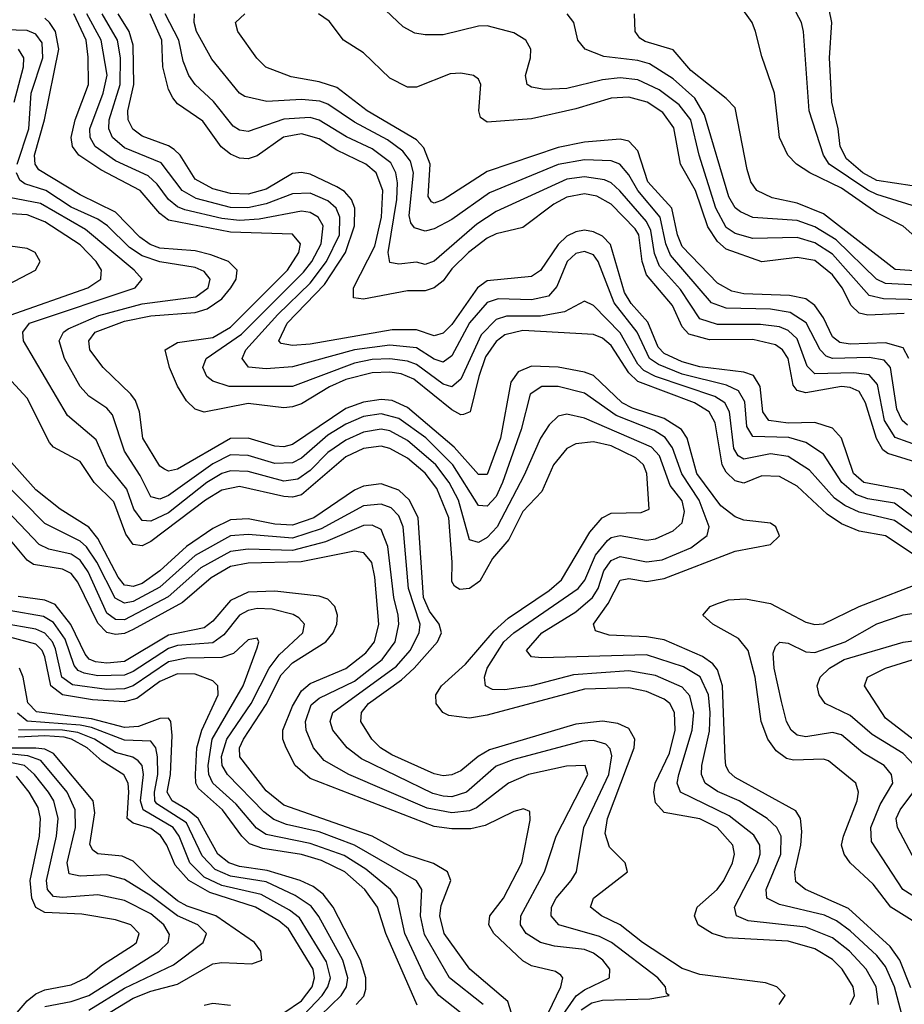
# Model space of a CAD drawing. Header units: inches. Extents: x 990535 to 1117859, y 769386 to 892122.
# Tile 836 of 1056: x 1052653 to 1054652, y 872790 to 875016. Entities that reach past the tile are written whole.
import ezdxf

# ---------------------------------------------------------------- set-up
doc = ezdxf.new("R2010")
doc.units = ezdxf.units.IN
doc.header["$MEASUREMENT"] = 0
doc.layers.add('B0857', color=7, linetype='Continuous')

msp = doc.modelspace()

# ---------------------------------------------------------------- linework, layer by layer
at = {"layer": 'B0857', "color": 5}
for points, elevation in [([(1054670, 874640.4), (1054590, 874653), (1054558.4, 874670), (1054521.5, 874701.5), (1054507.3, 874730), (1054503.1, 874770), (1054488.4, 874830), (1054483.5, 874930), (1054488.7, 875010), (1054460.1, 875150)], 2840), ([(1054690, 874382.9), (1054605.5, 874385.5), (1054572.7, 874392.7), (1054490, 874486), (1054450, 874511.8), (1054410, 874523.7), (1054310, 874522), (1054270, 874533.2), (1054250, 874546.5), (1054226.3, 874590), (1054188.6, 874710), (1054170.1, 874790), (1054143.8, 874823.8), (1054098.1, 874858.1), (1054050, 874880.4), (1054010, 874885.2), (1053970, 874880.2), (1053890, 874860.9), (1053838.9, 874858.9), (1053810, 874863.6), (1053799.8, 874870), (1053796.4, 874890), (1053808, 874930), (1053808.2, 874950), (1053796.8, 874970), (1053770, 874987), (1053710, 875002.3), (1053690, 875001.5), (1053610, 874982.5), (1053570, 874981.8), (1053546.2, 874986.2), (1053520.1, 875000.1), (1053467.1, 875050)], 2960), ([(1054690, 874514.2), (1054649.4, 874549.4), (1054590, 874579.5), (1054510, 874635.7), (1054439.1, 874670), (1054408.9, 874690), (1054389.1, 874710), (1054370.2, 874750), (1054358.9, 874850), (1054330, 874933.3), (1054315.9, 874990), (1054308.7, 875010), (1054280.2, 875050)], 2880), ([(1054670, 874596), (1054590, 874620.8), (1054570, 874631.2), (1054482.3, 874690), (1054469.6, 874710), (1054437, 874810), (1054424.3, 874990), (1054420.1, 875010), (1054388.6, 875070)], 2860), ([(1054681.7, 873801.7), (1054610, 873849.4), (1054550, 873860.3), (1054510, 873876.6), (1054478.3, 873898.3), (1054410, 873961.5), (1054370, 873983.5), (1054330, 873985), (1054290, 873968.3), (1054270, 873973.5), (1054250, 873993.3), (1054241, 874010), (1054225.2, 874105.2), (1054211.7, 874130), (1054178.2, 874150), (1054050, 874198.2), (1054030, 874218), (1053990, 874280.1), (1053970, 874296), (1053950, 874304.5), (1053790, 874313.3), (1053750, 874304.1), (1053730, 874289.1), (1053706.1, 874253.9), (1053690.7, 874210), (1053671.6, 874130), (1053656.6, 874123.4), (1053650, 874122.9), (1053630, 874134.5), (1053543.8, 874203.8), (1053515.7, 874215.7), (1053490, 874219.7), (1053450, 874218.3), (1053390, 874202.9), (1053353.5, 874186.5), (1053290, 874148), (1053270, 874141.2), (1053250, 874139.1), (1053170, 874149), (1053070, 874129), (1053050, 874135.8), (1053030, 874154.5), (1053010, 874188), (1052992.3, 874230), (1052981.8, 874270), (1053010, 874286.4), (1053090, 874298.2), (1053130, 874321.4), (1053258.4, 874450), (1053284, 874490), (1053288, 874510), (1053270, 874531.4), (1053130, 874536.3), (1052990, 874563.1), (1052970, 874578.1), (1052925.6, 874630), (1052837.1, 874677.1), (1052786.7, 874710), (1052772.7, 874730), (1052770, 874750), (1052778.9, 874790), (1052808.6, 874870), (1052808, 874932), (1052803.4, 874970), (1052775.4, 875030)], 3180), ([(1054685.3, 873845.3), (1054630, 873884.3), (1054550, 873903), (1054517.9, 873917.9), (1054494.9, 873934.9), (1054437.7, 873997.7), (1054390, 874028.7), (1054350, 874035), (1054290, 874023), (1054276.9, 874030), (1054266.8, 874046.8), (1054257.2, 874130), (1054246.5, 874150), (1054224.4, 874164.4), (1054090, 874209.5), (1054063.4, 874223.4), (1054050, 874237.3), (1054010, 874308.2), (1053950, 874369.9), (1053930, 874380.2), (1053884.4, 874355.6), (1053830, 874345.8), (1053753.6, 874346.4), (1053730, 874338.4), (1053695.9, 874304.1), (1053650, 874203.7), (1053630, 874186.4), (1053610, 874192.2), (1053550, 874236.9), (1053530, 874244.3), (1053490, 874249.4), (1053450, 874247.8), (1053410, 874240.1), (1053270, 874187.2), (1053127.1, 874187.1), (1053090, 874199.4), (1053076.6, 874210), (1053067, 874230), (1053074.9, 874250), (1053154.9, 874305.1), (1053294.8, 874445.2), (1053313.7, 874470), (1053334.5, 874510), (1053339, 874550), (1053328, 874570), (1053310, 874580.2), (1053290, 874583.8), (1053194.9, 874565.1), (1053150, 874562.4), (1053110, 874566.8), (1053026.3, 874586.3), (1053010, 874593.1), (1052990, 874609.7), (1052964.3, 874644.3), (1052943.7, 874663.7), (1052870, 874697.6), (1052823.8, 874730), (1052812.7, 874750), (1052811.6, 874770), (1052841.9, 874850), (1052851.1, 874891.1), (1052837.6, 874970), (1052805.2, 875030)], 3160), ([(1054690, 873878.7), (1054630, 873923.1), (1054570, 873932.9), (1054543, 873943), (1054510.8, 873970), (1054470, 874033.7), (1054430, 874060.1), (1054391.4, 874071.4), (1054310, 874074.3), (1054296.8, 874096.8), (1054292.1, 874152.1), (1054277.5, 874177.5), (1054250.3, 874190.3), (1054150, 874215.3), (1054096.5, 874236.5), (1054076.6, 874250), (1054048.4, 874310), (1053996.5, 874376.5), (1053960.5, 874470), (1053950, 874484.4), (1053930, 874492.3), (1053910, 874487.7), (1053890.8, 874470), (1053867.2, 874412.8), (1053848.4, 874391.6), (1053810, 874382.9), (1053734.5, 874385.5), (1053710, 874376.8), (1053670, 874331.2), (1053630, 874256.6), (1053610, 874242.2), (1053590, 874249.2), (1053550, 874274.3), (1053490, 874280.6), (1053410, 874270.1), (1053270, 874231.3), (1053210, 874226.8), (1053170.8, 874230.8), (1053155.9, 874250), (1053164.3, 874270), (1053237, 874350), (1053310, 874420.7), (1053346.9, 874470), (1053375.9, 874530), (1053376.9, 874570), (1053368.4, 874590), (1053350, 874607.2), (1053310, 874624.3), (1053270, 874622.9), (1053210, 874599.7), (1053168.7, 874591.3), (1053130, 874591.9), (1053052.2, 874612.2), (1053020.6, 874630), (1052972.8, 874692.8), (1052890, 874727), (1052862.9, 874750), (1052854.5, 874770), (1052855.8, 874790), (1052880.7, 874870), (1052881, 874930), (1052874.2, 874970), (1052840, 875030)], 3140), ([(1054670, 873937.9), (1054650, 873953.3), (1054561.2, 873970), (1054537.7, 873990), (1054510, 874069.9), (1054490, 874093.2), (1054450, 874105.3), (1054390, 874104.3), (1054346.4, 874110), (1054332.5, 874130), (1054326.7, 874186.7), (1054311.6, 874211.6), (1054290, 874219.6), (1054190, 874231.3), (1054150, 874243.2), (1054110, 874261.7), (1054095.9, 874275.9), (1054072.6, 874332.6), (1054034.8, 874374.8), (1054019.7, 874399.7), (1053988.1, 874508.1), (1053970, 874527.1), (1053950, 874537.1), (1053930, 874540.3), (1053910, 874536.9), (1053890, 874527.2), (1053870, 874508.4), (1053830, 874449.1), (1053810, 874435.8), (1053710, 874426.1), (1053688.2, 874410), (1053630, 874327.6), (1053610, 874307.6), (1053590, 874301.9), (1053550, 874315.4), (1053494.9, 874314.9), (1053310, 874282.7), (1053270, 874279.9), (1053244, 874284), (1053239.2, 874290), (1053258, 874330), (1053342.1, 874417.9), (1053389.5, 874490), (1053410.3, 874550), (1053410.7, 874590), (1053403.2, 874610), (1053387.6, 874627.6), (1053370, 874638.7), (1053310, 874667.1), (1053290, 874671.2), (1053270, 874668.3), (1053210, 874633.5), (1053170, 874621.9), (1053130, 874623.1), (1053090, 874634), (1053050, 874655.7), (1053015.7, 874710), (1053002.8, 874722.8), (1052990, 874731.5), (1052930, 874753.1), (1052908.8, 874768.8), (1052898.5, 874790), (1052897.4, 874810), (1052911.3, 874870), (1052910, 874958.9), (1052901, 874990), (1052875.8, 875030)], 3120), ([(1054697.9, 874010), (1054615.4, 874035.4), (1054603.8, 874043.8), (1054589.5, 874069.5), (1054564.9, 874150), (1054550, 874175.7), (1054530, 874184.9), (1054510, 874187.4), (1054430, 874173.1), (1054410, 874177.9), (1054401.5, 874190), (1054390.1, 874250.1), (1054377.2, 874270), (1054361.3, 874281.3), (1054310, 874293), (1054212.3, 874292.3), (1054165.6, 874305.6), (1054150, 874322.3), (1054128.5, 874370), (1054070, 874439.2), (1054059.8, 874470), (1054052.3, 874530), (1054043.8, 874543.8), (1053990, 874599.4), (1053957.6, 874617.6), (1053930, 874622.6), (1053890, 874615.4), (1053860.6, 874599.4), (1053790, 874546.9), (1053730, 874532.1), (1053710, 874522.5), (1053667.9, 874490), (1053630, 874452.8), (1053610, 874425.6), (1053590, 874409.9), (1053570, 874403.2), (1053530, 874403.1), (1053430, 874384.2), (1053407.5, 874387.5), (1053408, 874410), (1053455.6, 874504.4), (1053470.8, 874570), (1053474.3, 874630), (1053458.8, 874670), (1053435.7, 874690), (1053370, 874721.6), (1053330, 874746.9), (1053290, 874758), (1053249.2, 874750.8), (1053190, 874708.9), (1053170, 874701.5), (1053150, 874703.2), (1053130, 874712.5), (1053108.9, 874728.9), (1053067, 874787), (1053010, 874826.2), (1052999.4, 874839.4), (1052990, 874858.6), (1052976.6, 874910), (1052974.4, 874970), (1052948, 875030)], 3080), ([(1054719.9, 874039.9), (1054631.5, 874071.5), (1054607.6, 874110), (1054591.4, 874191.4), (1054573.1, 874213.1), (1054538.3, 874218.2), (1054450, 874215.4), (1054433, 874233), (1054410, 874295), (1054390, 874313.7), (1054370, 874322), (1054327.5, 874327.5), (1054230, 874327.2), (1054190, 874340.4), (1054146.5, 874406.5), (1054099.2, 874459.2), (1054088.1, 874488.1), (1054079.4, 874539.4), (1054070, 874560.4), (1054009.8, 874629.8), (1053990, 874647.7), (1053974.8, 874654.7), (1053930, 874660.8), (1053890, 874655.5), (1053730, 874583), (1053686.1, 874553.9), (1053590, 874470.2), (1053570, 874463), (1053550, 874468.2), (1053510, 874463.4), (1053490, 874467.1), (1053486, 874490), (1053505.3, 874610), (1053507.2, 874647.2), (1053503.6, 874670), (1053492.4, 874692.4), (1053450, 874724.4), (1053391.9, 874751.9), (1053330, 874789.5), (1053310, 874795.3), (1053250, 874791.5), (1053170, 874763.6), (1053150, 874766.7), (1053135.7, 874775.7), (1053091.6, 874831.6), (1053049.8, 874869.8), (1053035.6, 874890), (1053022.5, 874922.5), (1053012.7, 874970), (1052982.4, 875030)], 3060), ([(1054659.7, 874099.7), (1054647.6, 874110), (1054635.6, 874135.6), (1054621.2, 874230), (1054606.8, 874246.8), (1054572.8, 874252.8), (1054490, 874250.2), (1054475.6, 874255.6), (1054462.1, 874270), (1054430.9, 874330.9), (1054394.6, 874354.6), (1054350, 874361.7), (1054250, 874364), (1054216.6, 874376.6), (1054123.8, 874483.8), (1054113.1, 874510), (1054100.6, 874570), (1054050, 874630), (1054030, 874665.6), (1054009.2, 874690), (1053990, 874697.2), (1053930, 874699.4), (1053870, 874689.2), (1053715, 874625), (1053630, 874564.5), (1053590, 874543.2), (1053570, 874538.6), (1053545.8, 874545.8), (1053537.3, 874557.3), (1053533.6, 874573.6), (1053542.9, 874670), (1053536.4, 874696.4), (1053519.5, 874719.5), (1053484.7, 874744.7), (1053410, 874784.4), (1053350, 874825.2), (1053331.9, 874831.9), (1053290, 874835.8), (1053211.5, 874831.5), (1053162.5, 874842.5), (1053150, 874850.4), (1053087.3, 874927.3), (1053052.8, 874990), (1053048, 875010), (1053048.3, 875030)], 3040), ([(1054662.2, 874250), (1054650, 874274.6), (1054610, 874285.5), (1054530, 874282.8), (1054506.3, 874286.3), (1054490, 874299.7), (1054470, 874342.1), (1054450.4, 874370), (1054430, 874385.2), (1054392.8, 874392.8), (1054290, 874396.5), (1054262.9, 874402.9), (1054230, 874420.7), (1054150, 874503.3), (1054139.6, 874530), (1054127, 874590), (1054073.1, 874650), (1054050, 874720.2), (1054030, 874741.7), (1054010, 874746.2), (1053930, 874739.7), (1053870, 874727.7), (1053710, 874672.9), (1053610, 874609.1), (1053590, 874601.7), (1053584.3, 874604.3), (1053576.6, 874616.6), (1053581, 874690), (1053566.6, 874726.6), (1053550, 874744.9), (1053438.6, 874810), (1053370, 874863), (1053330, 874876.2), (1053266.9, 874886.9), (1053209.4, 874909.4), (1053189.4, 874929.4), (1053146, 874990), (1053141.1, 875010), (1053162.4, 875030)], 3020), ([(1054652.3, 874352.3), (1054570, 874348.5), (1054550, 874352.8), (1054532.3, 874370), (1054512.2, 874410), (1054490, 874439.4), (1054450, 874471.8), (1054410, 874479), (1054330, 874468.8), (1054250, 874497.9), (1054230, 874514.8), (1054208.1, 874548.1), (1054180.2, 874630), (1054146.8, 874690), (1054131.6, 874771.6), (1054106.4, 874806.4), (1054071.5, 874830), (1054030, 874841.6), (1053990, 874839.3), (1053910, 874814.7), (1053810, 874792.5), (1053710, 874784.4), (1053695, 874795), (1053690.8, 874810), (1053695.5, 874870), (1053690, 874881.7), (1053678.7, 874890), (1053650, 874895.2), (1053626.2, 874893.8), (1053550, 874863.8), (1053530, 874863.6), (1053490, 874883.9), (1053430, 874941.2), (1053385, 874970), (1053352.8, 875012.8), (1053328.6, 875030)], 2980), ([(1054710, 874415), (1054610, 874420.1), (1054589.7, 874430), (1054498.5, 874518.5), (1054450, 874548.4), (1054410, 874562.7), (1054310, 874569.5), (1054281.8, 874581.8), (1054270, 874591.1), (1054256.1, 874616.1), (1054201.1, 874801.1), (1054178.8, 874838.8), (1054130, 874882.9), (1054076.5, 874916.5), (1054050, 874923.9), (1053973.2, 874933.2), (1053930.8, 874950), (1053914.6, 874970), (1053905.4, 875010), (1053890.6, 875030)], 2940), ([(1054730, 874444.7), (1054631.7, 874451.7), (1054470, 874577.7), (1054410, 874601.9), (1054353.4, 874613.4), (1054318.8, 874630), (1054305.7, 874650), (1054297.4, 874677.4), (1054270, 874816.8), (1054250, 874838.5), (1054170, 874901.9), (1054130, 874948), (1054067, 874967), (1054054.9, 874974.9), (1054043.9, 874990), (1054042.3, 875030)], 2920), ([(1054667.3, 872827.3), (1054642.3, 872890), (1054620.6, 872920.6), (1054526.5, 873006.5), (1054429.2, 873050), (1054407.2, 873067.2), (1054405.2, 873090), (1054418.7, 873150), (1054421, 873181), (1054417.5, 873210), (1054407.5, 873227.4), (1054270, 873303.2), (1054256, 873316), (1054249.1, 873330), (1054247.7, 873347.7), (1054241.6, 873510), (1054230, 873546.2), (1054219.8, 873559.8), (1054196.3, 873576.3), (1054110, 873614), (1054070, 873621.3), (1053985.2, 873625.2), (1053954.4, 873634.4), (1053949.9, 873650), (1053983.5, 873696.5), (1054010.5, 873749.5), (1054030, 873752.9), (1054070, 873746.5), (1054110, 873752.6), (1054270, 873815.1), (1054349.6, 873830), (1054370.4, 873849.6), (1054362.3, 873870), (1054350, 873877.9), (1054290, 873885), (1054270, 873892.3), (1054237.5, 873917.5), (1054183.8, 873990), (1054161.6, 874070), (1054148.8, 874090), (1054110, 874115), (1054037.9, 874137.9), (1054014.6, 874150), (1053950, 874211.6), (1053930, 874219.6), (1053870, 874230.9), (1053810, 874233.4), (1053779.6, 874220.4), (1053762.9, 874197.1), (1053739.6, 874070), (1053710, 873988.4), (1053690, 873988.3), (1053635, 874050), (1053530, 874139.5), (1053495.3, 874155.3), (1053470, 874157.9), (1053430, 874151.4), (1053390, 874137), (1053270, 874056), (1053250, 874051), (1053230, 874052), (1053170, 874070.2), (1053130, 874069.2), (1053010, 874000.1), (1052990, 873995.5), (1052980.4, 874000.4), (1052970, 874007.3), (1052931.9, 874070), (1052923.8, 874130), (1052915.1, 874155.1), (1052904.9, 874170), (1052841.8, 874230), (1052811.9, 874270), (1052809.3, 874290), (1052824.2, 874310), (1052890, 874335.1), (1052950, 874347.2), (1053050, 874354.1), (1053077.4, 874362.6), (1053110, 874385.1), (1053130.7, 874410), (1053142.4, 874430), (1053145.1, 874450), (1053125.5, 874470), (1053085.1, 874485.1), (1053050, 874493.6), (1052970, 874500.2), (1052948, 874508), (1052924.8, 874524.8), (1052870, 874581.4), (1052790, 874620.6), (1052696.6, 874676.6), (1052688.1, 874690), (1052686.7, 874710), (1052709.6, 874790), (1052742, 874950), (1052734.5, 874990), (1052720.9, 875010), (1052710, 875019.8)], 3220), ([(1052647.8, 874690), (1052674.4, 874770), (1052679.5, 874850), (1052705.9, 874930), (1052704.3, 874964.3), (1052690, 874984), (1052670, 874991.6), (1052594.2, 874994.2)], 3240), ([(1052641, 874830), (1052662.3, 874910), (1052662.9, 874930), (1052650.8, 874950)], 3260), ([(1054646.2, 872770), (1054630.1, 872830), (1054610, 872876), (1054590, 872900.9), (1054530, 872956.4), (1054499.3, 872979.3), (1054472.1, 872992.1), (1054370, 873015.8), (1054341.6, 873030), (1054340.5, 873050), (1054373.2, 873130), (1054373.9, 873170), (1054364, 873190), (1054342.3, 873210), (1054278.8, 873250), (1054230, 873271.5), (1054202.5, 873290), (1054193.7, 873310), (1054194.4, 873330), (1054211.9, 873408.1), (1054213.3, 873450), (1054209.6, 873490), (1054190.9, 873530.9), (1054153, 873553), (1054070, 873580.7), (1053833.5, 873573.5), (1053810, 873576), (1053798.3, 873590), (1053833.6, 873630), (1053910, 873677.6), (1053947.5, 873710), (1053960.3, 873730), (1053973.5, 873770), (1053990, 873794), (1054010, 873802.5), (1054070, 873790.3), (1054105.1, 873794.9), (1054170, 873822.1), (1054206.7, 873850), (1054211, 873870), (1054188.7, 873930), (1054149.3, 873989.3), (1054128.6, 874048.6), (1054111.7, 874071.7), (1054087.3, 874087.3), (1054001.3, 874121.3), (1053930, 874171.7), (1053870, 874187.1), (1053833.2, 874186.8), (1053807.1, 874170), (1053786.7, 874090), (1053744.7, 873970), (1053730, 873938.1), (1053710, 873916.4), (1053690, 873918), (1053631.9, 874010), (1053570.8, 874070.8), (1053510, 874114.6), (1053470, 874125.1), (1053430, 874119), (1053390, 874102.1), (1053350, 874077.1), (1053290, 874025), (1053270, 874014.5), (1053230, 874013.2), (1053170, 874031.1), (1053130, 874032.7), (1053090, 874012), (1052990, 873940.4), (1052970, 873932.2), (1052950, 873937.7), (1052925.9, 873985.9), (1052890, 874040.5), (1052863, 874123), (1052850, 874138), (1052810, 874164.9), (1052790, 874186.9), (1052754.9, 874250), (1052742.7, 874290), (1052752.6, 874310), (1052762.9, 874317.1), (1052832.1, 874347.9), (1052930, 874373.6), (1053051.5, 874390), (1053079.3, 874410), (1053084, 874430), (1053070, 874446.8), (1053050, 874456.2), (1052970, 874468.6), (1052930, 874482.5), (1052901.7, 874501.7), (1052852.1, 874550), (1052830, 874565.3), (1052770, 874592.8), (1052712.3, 874630), (1052665.4, 874645.4), (1052653.6, 874653.6), (1052646.5, 874670)], 3240), ([(1054594.2, 872790), (1054588.5, 872830), (1054566, 872870), (1054528.5, 872910), (1054490, 872940.7), (1054430, 872964.9), (1054299.3, 872979.3), (1054273.1, 872990), (1054268.4, 873010), (1054320.2, 873110), (1054326.8, 873130), (1054326.2, 873150), (1054312.4, 873172.4), (1054256.5, 873216.5), (1054146.7, 873270), (1054139.4, 873290), (1054142.7, 873310), (1054173, 873410), (1054176.8, 873450), (1054167.3, 873487.3), (1054150, 873506.9), (1054090, 873533.4), (1054030, 873543.9), (1053904.5, 873535.5), (1053809.9, 873509.9), (1053750, 873501.1), (1053721.7, 873501.7), (1053705.6, 873510), (1053703.9, 873530), (1053709.9, 873550), (1053747.5, 873610), (1053770, 873630.3), (1053915.7, 873730), (1053930.5, 873749.5), (1053954.5, 873805.5), (1053981.5, 873838.5), (1053990, 873845.4), (1054010, 873850.3), (1054070, 873839.7), (1054090, 873842.5), (1054130, 873860.4), (1054150, 873878.8), (1054155.8, 873904.2), (1054150, 873928.4), (1054123.5, 873963.5), (1054099, 874030), (1054080.8, 874050), (1053930, 874115.8), (1053890, 874124.4), (1053870, 874120.1), (1053850, 874100.2), (1053830, 874069.9), (1053793.5, 873986.5), (1053732, 873870), (1053710, 873845.5), (1053690, 873834.5), (1053670, 873840.7), (1053644.6, 873930), (1053623.6, 873970), (1053593.7, 874010), (1053530, 874064.9), (1053490, 874086.5), (1053470, 874090.5), (1053430, 874084), (1053390, 874065.5), (1053350, 874037.7), (1053310, 873997.5), (1053282.1, 873977.9), (1053250, 873973.3), (1053170, 873995), (1053130, 873996.4), (1053110, 873990), (1053076.6, 873970), (1052990, 873901.4), (1052950, 873882.9), (1052930, 873884.4), (1052911.6, 873910), (1052895.2, 873955.2), (1052851, 874010), (1052826.2, 874066.2), (1052761.6, 874121.6), (1052662, 874290), (1052660.8, 874310), (1052675.7, 874330), (1052914, 874410), (1052929.9, 874430), (1052912.4, 874450), (1052802, 874542), (1052700.8, 874600.8), (1052630, 874614.6)], 3260), ([(1052631.8, 874348.2), (1052807.3, 874410), (1052836.7, 874430), (1052837.8, 874442.2), (1052838.1, 874450), (1052825.9, 874470), (1052790, 874507.1), (1052710, 874559.3), (1052670, 874575.5), (1052610, 874579.3)], 3280), ([(1052532.1, 874367.9), (1052689, 874450), (1052699.9, 874470), (1052688.7, 874490), (1052670, 874498.7), (1052610, 874507.7)], 3320), ([(1054530.3, 872790), (1054539.4, 872810), (1054537, 872830), (1054511.9, 872870), (1054490, 872891.2), (1054450, 872915.5), (1054390, 872932.9), (1054250, 872940.4), (1054218.3, 872950), (1054186.3, 872970), (1054178.3, 872990), (1054184.1, 873010), (1054229.5, 873050), (1054244.8, 873070), (1054264.4, 873110), (1054268.5, 873130), (1054264.8, 873150), (1054229.2, 873190), (1054190, 873209.5), (1054110, 873224.1), (1054090, 873245.7), (1054086.5, 873270), (1054089.6, 873290), (1054122, 873358), (1054134.8, 873410), (1054133.2, 873450), (1054122.2, 873470), (1054110, 873480.1), (1054070, 873497.6), (1054030, 873505.5), (1053930, 873502.9), (1053710, 873444.1), (1053670, 873437.4), (1053623.1, 873443.1), (1053609.9, 873449.9), (1053594.7, 873470), (1053593.9, 873490), (1053606.7, 873510), (1053660.5, 873559.5), (1053725.3, 873634.7), (1053756.9, 873663.1), (1053850, 873726.1), (1053877.8, 873750), (1053942, 873858), (1053969.6, 873890.4), (1053990, 873900.9), (1054057.7, 873902.3), (1054075.5, 873910), (1054070.4, 873990), (1054062.9, 874010), (1054046, 874026.1), (1053990, 874053.2), (1053950, 874061.7), (1053910, 874057.8), (1053890, 874046.9), (1053859.7, 874010), (1053833.2, 873950), (1053790, 873904.7), (1053758.8, 873841.2), (1053721.6, 873798.4), (1053693, 873747), (1053670, 873730.7), (1053648.1, 873728.1), (1053635.8, 873735.8), (1053630, 873746.1), (1053631, 873790), (1053623.3, 873890), (1053596.3, 873956.3), (1053570, 873991.3), (1053530, 874025.2), (1053490, 874046.8), (1053470, 874051.8), (1053430, 874046.6), (1053390, 874027.7), (1053290, 873942), (1053270, 873936.6), (1053250, 873938), (1053150, 873960.7), (1053110, 873952.3), (1053073.3, 873930), (1052950, 873836.8), (1052930, 873826.7), (1052910, 873829.7), (1052893.5, 873853.5), (1052866.2, 873926.2), (1052821.9, 873970), (1052790, 874017.3), (1052730, 874049.9), (1052720.8, 874060.8), (1052670, 874160.5), (1052607.6, 874227.6)], 3280), ([(1054369.8, 872790), (1054383.1, 872810), (1054364.1, 872830), (1054338.8, 872838.8), (1054190, 872857.8), (1054150, 872871.5), (1054060.9, 872930), (1054010, 872969.7), (1053968.2, 872990), (1053943.4, 873010), (1053949.9, 873030), (1054026.6, 873090), (1054021.5, 873110), (1053985.8, 873145.8), (1053976.6, 873176.6), (1053981.6, 873210), (1054041.7, 873370), (1054043.4, 873390), (1054030, 873413.7), (1054005.1, 873425.1), (1053970.5, 873430.5), (1053910, 873423.8), (1053714.7, 873365.3), (1053689.3, 873350.7), (1053650, 873317.9), (1053630, 873309.1), (1053610, 873307.1), (1053590, 873311.5), (1053494.5, 873354.5), (1053468.7, 873370), (1053449.2, 873390), (1053423.9, 873430), (1053425.8, 873450), (1053441.6, 873470), (1053516.1, 873523.9), (1053544.9, 873550), (1053597.6, 873610), (1053606.2, 873630), (1053601.6, 873650), (1053579.4, 873679.4), (1053565.5, 873710), (1053553.8, 873890), (1053534.4, 873930), (1053510, 873952.4), (1053470, 873966.9), (1053430, 873961.7), (1053410, 873952.5), (1053318.2, 873890), (1053270, 873873.6), (1053230, 873875.7), (1053170, 873887.7), (1053130, 873885.4), (1053090, 873866.1), (1053030, 873825.2), (1052970, 873770.4), (1052930, 873741.8), (1052910, 873735.1), (1052896.8, 873736.8), (1052890, 873738.2), (1052875.7, 873755.7), (1052830, 873843.6), (1052810, 873868.9), (1052745.2, 873910), (1052690, 873953.7), (1052610, 874043.3)], 3320), ([(1053922.2, 872777.8), (1053946.3, 872793.7), (1053970, 872799.6), (1054077.5, 872802.5), (1054120.7, 872810), (1054114.7, 872814.7), (1054113, 872830), (1054095.6, 872850), (1053990.7, 872930), (1053963.2, 872943.2), (1053871.9, 872970), (1053854.7, 872990), (1053855.1, 873010), (1053865.9, 873030), (1053899.9, 873070), (1053911.2, 873090), (1053928.2, 873190), (1053984.3, 873310), (1053991.7, 873351.7), (1053987.9, 873367.9), (1053978.1, 873378.1), (1053950, 873386.7), (1053925.3, 873385.3), (1053770, 873343.7), (1053730, 873328.4), (1053662.7, 873270), (1053630, 873259.5), (1053610, 873260.5), (1053587, 873267), (1053425.6, 873345.6), (1053393.3, 873370), (1053361.1, 873410), (1053355.1, 873430), (1053361.3, 873450), (1053504.9, 873555.1), (1053535.5, 873590), (1053556.2, 873630), (1053558.1, 873650), (1053531.6, 873730), (1053519.7, 873870), (1053510, 873894.5), (1053492.5, 873912.4), (1053470, 873921.3), (1053430, 873917.3), (1053334.7, 873865.3), (1053270, 873843.9), (1053170, 873852.6), (1053130, 873849.1), (1053050, 873804.7), (1052970, 873733), (1052910, 873701), (1052890, 873697.2), (1052868.8, 873708.8), (1052827.6, 873790), (1052804.6, 873824.6), (1052790, 873837.6), (1052710, 873877), (1052610, 873979.1)], 3340), ([(1053869.6, 872750), (1053911, 872809), (1053930, 872823.2), (1053986.4, 872850), (1053986.6, 872870), (1053971.1, 872890), (1053950, 872905.7), (1053930, 872914.3), (1053861.5, 872921.5), (1053830.2, 872930.2), (1053797.6, 872950), (1053784.7, 872970), (1053785.7, 872990), (1053839, 873090), (1053865.9, 873170), (1053937, 873310), (1053931.1, 873330), (1053889, 873329), (1053803.2, 873310), (1053757.6, 873290), (1053685.6, 873234.4), (1053670, 873227.4), (1053630, 873222.8), (1053573.8, 873233.8), (1053396.9, 873310), (1053341.6, 873341.6), (1053317.3, 873370), (1053301.1, 873410), (1053298.9, 873430), (1053312.4, 873467.6), (1053330, 873482.7), (1053410, 873520.8), (1053472.4, 873570), (1053501.8, 873610), (1053510.2, 873650), (1053508.3, 873670), (1053499.1, 873710), (1053485.6, 873825.6), (1053470, 873863.7), (1053450, 873873.7), (1053430, 873872.6), (1053344.1, 873835.9), (1053270, 873816.1), (1053170, 873819.1), (1053130, 873814.2), (1053063, 873777), (1052988.7, 873711.3), (1052890, 873659.8), (1052870, 873660.1), (1052850, 873674.8), (1052807.9, 873767.9), (1052790, 873794.4), (1052770, 873808.1), (1052719.6, 873819.6), (1052697.3, 873830), (1052610, 873921.9)], 3360), ([(1053847.3, 872770), (1053875.8, 872830), (1053880.4, 872850), (1053876.4, 872856.4), (1053864.1, 872864.1), (1053810, 872877.4), (1053790, 872888.7), (1053724.6, 872950), (1053713.3, 872970), (1053716, 872990), (1053746.3, 873030), (1053787.9, 873110), (1053806.7, 873206.7), (1053806.2, 873226.2), (1053792.1, 873232.1), (1053770, 873226.2), (1053705.2, 873194.8), (1053673.1, 873186.9), (1053630, 873186.7), (1053590, 873192.5), (1053310, 873300.5), (1053275.6, 873330), (1053255.2, 873370), (1053248.2, 873390), (1053248.1, 873410), (1053270, 873464.4), (1053290, 873499.2), (1053310, 873515.4), (1053390, 873549.6), (1053435.2, 873584.8), (1053455.4, 873610), (1053465.1, 873650), (1053456.2, 873756.2), (1053449.1, 873789.1), (1053431, 873811), (1053410, 873814.5), (1053289.6, 873790.4), (1053170, 873787.5), (1053130, 873779.9), (1053085.9, 873754.1), (1053021.5, 873698.5), (1052910, 873637.5), (1052890, 873628.6), (1052870, 873626.6), (1052850.6, 873630.6), (1052830, 873651.6), (1052784.7, 873744.7), (1052770, 873764.3), (1052750, 873773.7), (1052684.9, 873784.9), (1052670, 873794.6), (1052617.9, 873857.9)], 3380), ([(1054670, 872979.4), (1054621.9, 873010), (1054582.1, 873062.1), (1054529.9, 873110), (1054516.3, 873130), (1054510.7, 873150), (1054514.9, 873170), (1054546.1, 873250), (1054548.7, 873270), (1054542.4, 873290), (1054480.8, 873340.8), (1054470, 873344.6), (1054402.2, 873342.2), (1054386.3, 873346.3), (1054363.1, 873363.1), (1054344.2, 873390), (1054329, 873430), (1054315.4, 873530), (1054299.6, 873590), (1054277.3, 873617.3), (1054219.9, 873650), (1054197.3, 873670), (1054213.8, 873690), (1054230, 873696.8), (1054255.1, 873704.9), (1054293.2, 873706.8), (1054350, 873696.4), (1054430, 873654.1), (1054450, 873648.6), (1054470, 873650.1), (1054550, 873690), (1054706.2, 873750)], 3180), ([(1053764.5, 872770), (1053756.4, 872796.4), (1053670.6, 872870), (1053612.2, 872950), (1053602.4, 872990), (1053606.1, 873013.9), (1053627.3, 873070), (1053619.9, 873090), (1053588.4, 873108.4), (1053523.9, 873130), (1053449.5, 873170), (1053250, 873240.2), (1053210, 873272.8), (1053150.5, 873350), (1053150.2, 873370), (1053158.8, 873390), (1053210, 873467.9), (1053244.6, 873535.4), (1053270, 873562.4), (1053345.3, 873610), (1053361.6, 873630), (1053370.2, 873650), (1053371.4, 873670), (1053365.5, 873690), (1053350, 873706.5), (1053330, 873713), (1053230, 873724.4), (1053170, 873722.4), (1053130, 873703.1), (1053090, 873656.7), (1053070, 873641.6), (1052990, 873625.1), (1052890, 873565.4), (1052850, 873561.7), (1052824.7, 873564.7), (1052810.3, 873570.3), (1052801.5, 873581.5), (1052769.2, 873649.2), (1052733.8, 873693.8), (1052710, 873703.6), (1052650, 873712.4)], 3420), ([(1054710, 873011.3), (1054648.6, 873050), (1054578.4, 873158.4), (1054576.5, 873190), (1054597.9, 873242.1), (1054626.3, 873290), (1054623.5, 873310), (1054606.5, 873330), (1054558.7, 873358.7), (1054510, 873399.2), (1054490, 873404.9), (1054430, 873394.6), (1054410, 873398.7), (1054396.9, 873410), (1054386.3, 873430), (1054374.7, 873474.7), (1054358.2, 873550), (1054356, 873584), (1054360.9, 873599.1), (1054371.2, 873608.8), (1054390, 873606.5), (1054430, 873587), (1054450, 873585.6), (1054518.3, 873610), (1054590, 873650.6), (1054650, 873670.9), (1054790, 873691.7)], 3160), ([(1053701, 872790), (1053624.6, 872850), (1053568, 872948), (1053559.1, 872990), (1053562.4, 873050), (1053549.7, 873069.7), (1053410.1, 873150.1), (1053330, 873180), (1053256.6, 873196.6), (1053227.9, 873207.9), (1053205.3, 873225.3), (1053122.9, 873310), (1053111, 873330), (1053109.7, 873350.3), (1053121.6, 873390), (1053176.3, 873470), (1053216.8, 873550), (1053239.6, 873580.4), (1053293.5, 873630), (1053297.3, 873650), (1053284.2, 873664.2), (1053271.6, 873671.6), (1053223.7, 873683.7), (1053190, 873685.4), (1053170, 873680.9), (1053150, 873669.9), (1053114.4, 873625.6), (1053090, 873607.6), (1053010, 873601.1), (1052990, 873594.8), (1052910, 873542.4), (1052890, 873534.7), (1052830, 873532.8), (1052798.9, 873538.9), (1052785.2, 873545.2), (1052776.4, 873556.4), (1052755.8, 873615.8), (1052730, 873653.7), (1052707, 873667), (1052630, 873680.4)], 3440), ([(1053651, 872770), (1053600.6, 872810), (1053570.1, 872850.1), (1053523.6, 872950), (1053506.1, 873030), (1053491, 873050), (1053435.9, 873095.9), (1053386.4, 873126.4), (1053310, 873154), (1053210, 873174), (1053188.7, 873188.7), (1053142.9, 873242.9), (1053090, 873290), (1053080.8, 873310), (1053079.5, 873330), (1053088.6, 873390), (1053158.2, 873510), (1053190, 873596.4), (1053194, 873610), (1053190, 873618), (1053170, 873614), (1053136.3, 873583.7), (1053110, 873574.2), (1053030, 873572.8), (1052990, 873564.6), (1052910, 873510.1), (1052890, 873503.5), (1052850, 873501.9), (1052772.9, 873512.9), (1052748.5, 873530), (1052734.2, 873594.2), (1052727.4, 873610), (1052710, 873629.6), (1052690, 873638.2), (1052612.1, 873652.1)], 3460), ([(1053551.8, 872788.2), (1053480.9, 872950), (1053462.1, 873010), (1053433.4, 873050), (1053388.2, 873090), (1053335.7, 873115.7), (1053290, 873128.7), (1053202.7, 873142.7), (1053172.9, 873152.9), (1053155, 873170), (1053111.8, 873230), (1053057.8, 873277.8), (1053051.5, 873290), (1053050.4, 873310), (1053053.6, 873370), (1053065.3, 873410), (1053101.6, 873490), (1053100.9, 873510), (1053090, 873521.6), (1053050, 873536.4), (1053010, 873537.4), (1052970, 873519.8), (1052918.3, 873481.7), (1052890, 873473.9), (1052818.3, 873478.3), (1052749.9, 873489.9), (1052723.8, 873510), (1052710, 873575.8), (1052704, 873590), (1052690, 873604.7), (1052591.1, 873631.1)], 3480), ([(1054675, 873330), (1054650, 873357.2), (1054580, 873400), (1054530, 873443.1), (1054473.4, 873470), (1054459.6, 873490), (1054455.6, 873510), (1054462.3, 873530), (1054483.1, 873550), (1054516.4, 873570), (1054650, 873609.3), (1054750, 873622.9)], 3140), ([(1054704.4, 873364.4), (1054610, 873437.1), (1054562, 873510), (1054569, 873530), (1054609.8, 873550), (1054670, 873568.9)], 3120), ([(1053413.9, 872790), (1053431.2, 872808.8), (1053435.8, 872824.2), (1053435.4, 872850), (1053423.5, 872890), (1053361.4, 873010), (1053339.2, 873039.2), (1053316.4, 873056.4), (1053287.2, 873070), (1053212.7, 873092.7), (1053150, 873101.9), (1053125.7, 873110), (1053100.8, 873130), (1053056.9, 873210), (1053032.9, 873230), (1052997.6, 873250), (1052986.8, 873270), (1052993.9, 873310), (1052997.7, 873397.7), (1052994.9, 873430), (1052990, 873437.4), (1052970, 873436.6), (1052921.6, 873418.4), (1052890, 873416.1), (1052815.6, 873435.7), (1052691.5, 873451.5), (1052671.5, 873471.5), (1052661.1, 873530), (1052652.8, 873550)], 3520), ([(1053310, 872742.1), (1053380.1, 872810), (1053392, 872830), (1053394.6, 872850), (1053383.7, 872890), (1053329, 872989), (1053311.9, 873011.9), (1053275.9, 873035.9), (1053210, 873066.8), (1053130, 873080.2), (1053094.9, 873094.9), (1053065.7, 873125.7), (1053030, 873200.2), (1052963.5, 873243.5), (1052958.8, 873250), (1052958.2, 873270), (1052965.3, 873310), (1052965, 873350), (1052961.3, 873370), (1052950, 873385.1), (1052890, 873387.1), (1052816, 873416), (1052790, 873421.4), (1052670, 873430.5), (1052648.7, 873448.7)], 3540), ([(1053294.5, 872765.5), (1053336.8, 872810), (1053350, 872830), (1053355.5, 872850), (1053346.5, 872886.5), (1053285.6, 872985.6), (1053262.9, 873002.9), (1053198.7, 873038.7), (1053110, 873058.7), (1053070, 873077.6), (1053037.6, 873110), (1053013.6, 873170), (1053000.5, 873190), (1052932.1, 873230), (1052926.3, 873250), (1052933.3, 873310), (1052929.8, 873329.8), (1052920.9, 873340.9), (1052909, 873349), (1052870, 873359.4), (1052822.5, 873390), (1052784.8, 873404.8), (1052749.9, 873409.9), (1052650.9, 873410.9)], 3560), ([(1053250, 872771.2), (1053290, 872798.3), (1053314.4, 872830), (1053319.7, 872850), (1053316.6, 872870), (1053260.6, 872960.6), (1053238.8, 872978.8), (1053186.5, 873010), (1053083.3, 873043.3), (1053035.4, 873070), (1053004.6, 873104.6), (1052986.1, 873150), (1052971.6, 873171.6), (1052950, 873187.7), (1052910, 873199.4), (1052896.6, 873210), (1052900.1, 873270), (1052898.2, 873290), (1052888.8, 873308.8), (1052839.9, 873339.9), (1052805.7, 873370), (1052770.8, 873390), (1052754.1, 873394.1), (1052710, 873397.4), (1052650, 873394)], 3580), ([(1052710, 872785), (1052770, 872796.6), (1052810, 872810.2), (1052968.8, 872910), (1052988.9, 872930), (1052992.1, 872947.9), (1052979, 872970), (1052950, 872995), (1052890, 873024.9), (1052830, 873038.1), (1052750, 873031.4), (1052730, 873033.8), (1052716.3, 873050), (1052713.8, 873070), (1052736.6, 873170), (1052740.2, 873210), (1052730.8, 873250), (1052718.7, 873270), (1052686.7, 873310), (1052664.6, 873330), (1052510, 873361.6)], 3660), ([(1052810, 872777.2), (1052890, 872826.9), (1053000.6, 872879.4), (1053067.9, 872930), (1053075.6, 872950), (1053056.1, 872970), (1053010, 872990.5), (1052950, 873035.3), (1052890, 873072.2), (1052850, 873083.3), (1052790, 873079.8), (1052765.1, 873085.1), (1052760.7, 873110), (1052779.3, 873190), (1052778.7, 873230), (1052760.4, 873270), (1052701.3, 873341.3), (1052671.9, 873351.9), (1052590, 873360)], 3640), ([(1052826.6, 872753.4), (1052910, 872804.2), (1052950, 872820.1), (1053010, 872836), (1053090, 872881.4), (1053110, 872884.7), (1053178.3, 872881.7), (1053200.7, 872890), (1053198.4, 872910), (1053184, 872930), (1053096.6, 872990), (1053031.9, 873011.9), (1053010, 873024.5), (1052953.7, 873070), (1052910, 873113.7), (1052885, 873125), (1052830.2, 873130.2), (1052818.5, 873138.5), (1052811.8, 873151.8), (1052823.2, 873223.2), (1052819.3, 873250), (1052730, 873357.5), (1052710, 873366.8), (1052690, 873369.3), (1052609.2, 873369.2)], 3620), ([(1052648, 872772), (1052670, 872798.4), (1052690, 872813.8), (1052710, 872822.8), (1052770, 872834.4), (1052804, 872850), (1052840.4, 872879.6), (1052910, 872923.8), (1052917.1, 872930), (1052923.4, 872950), (1052904.2, 872970), (1052870, 872981), (1052793.9, 872993.9), (1052710, 872998), (1052690, 873009.3), (1052681.1, 873030), (1052677.2, 873070), (1052698.4, 873170), (1052700.7, 873210), (1052694.9, 873234.9), (1052674.8, 873270), (1052646, 873306)], 3680), ([(1054683.2, 873103.2), (1054636.9, 873190), (1054633.7, 873210), (1054642.9, 873230), (1054671.7, 873268.3)], 3140), ([(1053070, 872788.3), (1053090, 872792.7), (1053130, 872788.6)], 3580)]:
    msp.add_lwpolyline(points, dxfattribs=dict(at, elevation=elevation))

doc.saveas('drawing.dxf')
